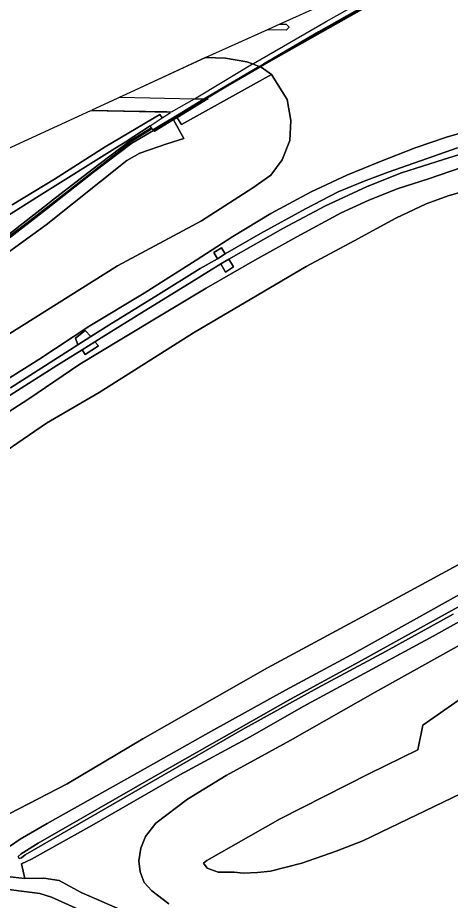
# Model space of a CAD drawing. Extents: x 157767 to 159172, y 387839 to 389425.
# Drawn here: x 158284.8 to 158352.2, y 389084.3 to 389221.9 of the extents above; entities that cross this region are included whole.
import ezdxf

# ---------------------------------------------------------------- set-up
doc = ezdxf.new("R2010")
doc.units = 0
for name, color, linetype in [('IMGEO_Berm_groen', 7, 'Continuous'), ('IMGEO_Geluidsscherm', 7, 'Continuous'), ('IMGEO_Grasland_overig', 7, 'Continuous'), ('IMGEO_Groenvoorziening', 7, 'Continuous'), ('IMGEO_Loofbos', 7, 'Continuous'), ('IMGEO_Muur', 7, 'Continuous'), ('IMGEO_Oever', 7, 'Continuous'), ('IMGEO_Rijbaan_autosnelweg', 7, 'Continuous'), ('IMGEO_Struiken', 7, 'Continuous'), ('IMGEO_Terreindeel_gesloten', 7, 'Continuous'), ('IMGEO_Terreindeel_open', 7, 'Continuous'), ('IMGEO_Waterloop', 7, 'Continuous')]:
    doc.layers.add(name, color=color, linetype=linetype)

msp = doc.modelspace()

# ---------------------------------------------------------------- linework, layer by layer
at = {"layer": 'IMGEO_Berm_groen'}
for points in [[(158331.67, 389223.62), (158325.65, 389220.91), (158325.65, 389220.91), (158325.65, 389220.91), (158326.65, 389220.89), (158327.09, 389220.43), (158326.63, 389219.99), (158323.74, 389220.05), (158314.12, 389215.73), (158314.03, 389215.69), (158317.18, 389215.63), (158320.47, 389215.06), (158321.4, 389214.71), (158322.43, 389214.32), (158322.5, 389214.29), (158322.57, 389214.26), (158322.57, 389214.26), (158322.67, 389214.23), (158322.72, 389214.19), (158324.36, 389213.07), (158326.8, 389209.17), (158327.34, 389205.91), (158327.21, 389202.75), (158325.99, 389199.74), (158324.25, 389197.37), (158321.45, 389195.39), (158313.43, 389190.25), (158300.34, 389183.22), (158285.38, 389173.84), (158272.47, 389165.75)], [(158281.79, 389186.91), (158289.43, 389192.83), (158290.22, 389193.45), (158296.31, 389198.22), (158302.14, 389202.64), (158305.64, 389204.76), (158305.41, 389205.06), (158301.52, 389202.53), (158299.94, 389201.5), (158288.11, 389194.15), (158277.2, 389187.29)], [(158278.66, 389162.73), (158288.08, 389168.64), (158296, 389173.89), (158304.47, 389178.98), (158312.6, 389184.1), (158318.31, 389187.79), (158324.24, 389191.4), (158330.54, 389194.78), (158336.1, 389197.36), (158341.2, 389199.45), (158346.73, 389201.61), (158351.63, 389203.28), (158356.45, 389204.71)]]:
    msp.add_lwpolyline(points, dxfattribs=at)
at = {"layer": 'IMGEO_Geluidsscherm'}
for points in [[(158306.07, 389204.41), (158306.67, 389204.77), (158308.96, 389206.14), (158310.08, 389206.83), (158314.11, 389209.26), (158317.5, 389211.29), (158320.11, 389212.87), (158322.43, 389214.18), (158322.57, 389214.26), (158338.67, 389223.36), (158349.31, 389229.37), (158358.72, 389234.44), (158363.74, 389237.15), (158377.17, 389244.08)], [(158322.5, 389214.29), (158338.22, 389223.38)], [(158313.93, 389209.26), (158322.5, 389214.29)], [(158306.03, 389204.46), (158313.93, 389209.26)], [(158305.57, 389204.49), (158302.46, 389202.57), (158298.83, 389199.73), (158292.22, 389194.55), (158285.58, 389189.4), (158278.77, 389184.45), (158275.04, 389181.94), (158267.97, 389177.37), (158260.93, 389172.73), (158253.99, 389167.96), (158247, 389163.23), (158240.06, 389158.47), (158233.17, 389153.63), (158226.34, 389148.73), (158219.47, 389143.83), (158212.63, 389138.87), (158205.85, 389133.86), (158199.14, 389128.81), (158197.37, 389127.5)]]:
    msp.add_lwpolyline(points, dxfattribs=at)
at = {"layer": 'IMGEO_Grasland_overig'}
for points in [[(158277.65, 389150.76), (158289.28, 389158.67), (158297.47, 389163.48), (158312.18, 389172.79), (158322.18, 389178.64), (158329.76, 389183.1), (158337.24, 389187.15), (158343.74, 389190.66), (158348.45, 389192.91), (158352.05, 389194.19), (158356.1, 389195.32), (158360.59, 389196.66), (158366.11, 389198), (158372.63, 389199.39), (158383.71, 389201.31), (158391.72, 389201.92), (158401.48, 389202.17), (158412.89, 389202.99), (158424.83, 389204.01), (158438.52, 389205.27), (158452.41, 389206.82), (158462.71, 389208.38), (158475.49, 389210.08), (158485.36, 389211.55)], [(158489.47, 389204.64), (158474.72, 389198.07), (158458.11, 389189.86), (158441.36, 389181.73), (158424.22, 389173.4), (158406.84, 389164.74), (158389.55, 389156.13), (158374.85, 389148.09), (158358.12, 389139.15), (158341.19, 389129.95), (158323.71, 389120.53), (158304.3, 389109.48), (158292.51, 389102.43), (158281.89, 389097.01), (158274.3, 389092.39), (158259, 389083.68)], [(158356.45, 389204.71), (158351.63, 389203.28), (158346.73, 389201.61), (158341.2, 389199.45), (158336.1, 389197.36), (158330.54, 389194.78), (158324.24, 389191.4), (158318.31, 389187.79), (158312.6, 389184.1), (158304.47, 389178.98), (158296, 389173.89), (158288.08, 389168.64), (158278.66, 389162.73)], [(158283.02, 389162.7), (158290.87, 389167.68), (158294.81, 389170.12), (158296.81, 389171.36), (158297.81, 389171.98), (158304.48, 389176.15), (158311.48, 389180.49), (158316.42, 389183.52), (158317.71, 389184.28), (158326.11, 389189.05), (158332.75, 389192.57), (158339.24, 389195.61), (158344.61, 389197.71), (158351.15, 389199.8), (158358.3, 389202.03)], [(158358.3, 389202.03), (158351.15, 389199.8), (158344.61, 389197.71), (158339.24, 389195.61), (158332.75, 389192.57), (158326.11, 389189.05), (158317.71, 389184.28), (158318.4, 389183.05), (158317.18, 389182.26), (158316.42, 389183.52), (158311.48, 389180.49), (158304.48, 389176.15), (158297.81, 389171.98), (158296.81, 389171.36), (158297.39, 389170.73), (158295.31, 389169.41), (158294.81, 389170.12), (158290.87, 389167.68), (158283.02, 389162.7)], [(158353.35, 389201.62), (158347.55, 389199.58), (158342.55, 389197.86), (158338.81, 389196.41), (158334.73, 389194.77), (158329.64, 389192.14), (158322.62, 389188.26), (158317.13, 389185.09), (158315.93, 389184.31), (158313.21, 389182.82), (158306.72, 389178.76), (158299, 389173.98), (158296.16, 389172.19), (158294.17, 389170.93), (158290.97, 389168.9), (158283.64, 389164.2)], [(158283.64, 389164.2), (158290.97, 389168.9), (158294.17, 389170.93), (158294.1, 389171.06), (158293.78, 389171.93), (158295.3, 389173.14), (158296.16, 389172.19), (158299, 389173.98), (158306.72, 389178.76), (158313.21, 389182.82), (158315.93, 389184.31), (158315.34, 389185.29), (158316.57, 389186.01), (158317.13, 389185.09), (158322.62, 389188.26), (158329.64, 389192.14), (158334.73, 389194.77), (158338.81, 389196.41), (158342.55, 389197.86), (158347.55, 389199.58), (158353.35, 389201.62)], [(158359.11, 389200.35), (158348.83, 389196.79), (158343.91, 389195.21), (158339.39, 389193.44), (158335.18, 389191.48), (158328.28, 389187.77), (158321.74, 389184.1), (158314.18, 389179.77), (158307.12, 389175.55), (158300.77, 389171.7), (158294.47, 389167.9), (158286.49, 389162.48), (158277.52, 389156.73)], [(158277.52, 389156.73), (158286.49, 389162.48), (158294.47, 389167.9), (158300.77, 389171.7), (158307.12, 389175.55), (158314.18, 389179.77), (158321.74, 389184.1), (158328.28, 389187.77), (158335.18, 389191.48), (158339.39, 389193.44), (158343.91, 389195.21), (158348.83, 389196.79), (158359.11, 389200.35)], [(158262.44, 389080.25), (158269.31, 389084.45), (158272.83, 389086.6), (158283.64, 389092.77), (158285.15, 389093.84), (158289.38, 389096.29), (158302.62, 389103.68), (158314.88, 389110.6), (158326.51, 389117.04), (158336.74, 389122.59), (158346.93, 389128.24), (158357.19, 389133.94), (158369.36, 389140.53), (158381.51, 389146.73), (158393.11, 389152.72), (158404.85, 389158.83), (158419.27, 389166.09), (158430.42, 389171.6), (158443.34, 389177.85), (158455.04, 389183.68), (158465.63, 389188.86), (158475.63, 389193.65), (158484.83, 389198.03)]]:
    msp.add_lwpolyline(points, dxfattribs=at)
at = {"layer": 'IMGEO_Groenvoorziening'}
for points in [[(158282.39, 389184.66), (158289.22, 389189.61), (158301.8, 389199.65), (158303.8, 389200.79), (158308.01, 389202.24), (158310.66, 389203.09), (158309.05, 389205.97), (158306.09, 389204.19), (158305.97, 389204.35), (158302.57, 389202.34), (158296.61, 389197.82), (158290.53, 389193.05), (158289.74, 389192.44), (158282.08, 389186.51)], [(158280.35, 389088.29), (158285.9, 389087.68), (158285.36, 389089.97), (158286.95, 389090.73), (158296.35, 389095.94), (158310.03, 389103.85), (158321, 389109.78), (158329.28, 389114.49), (158349.55, 389125.47), (158359.9, 389131.27), (158379.64, 389141.47), (158388.32, 389146.2), (158400.18, 389152.23), (158411.14, 389158.02), (158434.93, 389170.13), (158449.11, 389177.22), (158481.19, 389192.68), (158494.73, 389199.02)], [(158494.73, 389199.02), (158481.19, 389192.68), (158449.11, 389177.22), (158434.93, 389170.13), (158411.14, 389158.02), (158400.18, 389152.23), (158388.32, 389146.2), (158379.64, 389141.47), (158359.9, 389131.27), (158349.55, 389125.47), (158329.28, 389114.49), (158321, 389109.78), (158310.03, 389103.85), (158296.35, 389095.94), (158286.95, 389090.73), (158285.36, 389089.97), (158285.9, 389087.68), (158288.87, 389087.76), (158291.24, 389087.38), (158294.65, 389085.51), (158303.12, 389081.8)], [(158484.83, 389198.03), (158475.63, 389193.65), (158465.63, 389188.86), (158455.04, 389183.68), (158443.34, 389177.85), (158430.42, 389171.6), (158419.27, 389166.09), (158404.85, 389158.83), (158393.11, 389152.72), (158381.51, 389146.73), (158369.36, 389140.53), (158357.19, 389133.94), (158346.93, 389128.24), (158336.74, 389122.59), (158326.51, 389117.04), (158314.88, 389110.6), (158302.62, 389103.68), (158289.38, 389096.29), (158285.15, 389093.84), (158283.64, 389092.77)], [(158308.32, 389083.72), (158305.71, 389085.78), (158304.5, 389087.09), (158303.85, 389088.72), (158303.65, 389090.47), (158303.95, 389092.43), (158304.71, 389094.25), (158306.3, 389096.32), (158311.25, 389100.04), (158317.29, 389103.77), (158327.27, 389109.21), (158340.52, 389116.77), (158354.21, 389124.4), (158367.78, 389131.78), (158383.75, 389139.97), (158396.59, 389146.79), (158410.97, 389154.59), (158427.24, 389163.17), (158460.02, 389179.38), (158496.54, 389196.46)], [(158352.65, 389128.9), (158342.23, 389123.14), (158331.44, 389117.35), (158319.84, 389110.93), (158285.96, 389091.38), (158285.38, 389090.91), (158284.99, 389090.83), (158284.84, 389091.13), (158285.31, 389091.54), (158287.97, 389093.21), (158306.61, 389103.93), (158327.3, 389115.66), (158337.45, 389121.16), (158357.24, 389132.14)]]:
    msp.add_lwpolyline(points, dxfattribs=at)
at = {"layer": 'IMGEO_Loofbos'}
for points in [[(158496.54, 389196.46), (158460.02, 389179.38), (158427.24, 389163.17), (158410.97, 389154.59), (158396.59, 389146.79), (158383.75, 389139.97), (158367.78, 389131.78), (158354.21, 389124.4), (158340.52, 389116.77), (158327.27, 389109.21), (158317.29, 389103.77), (158311.25, 389100.04), (158306.3, 389096.32), (158304.71, 389094.25), (158303.95, 389092.43), (158303.65, 389090.47), (158303.85, 389088.72), (158304.5, 389087.09), (158305.71, 389085.78), (158308.32, 389083.72)], [(158355.33, 389101.62), (158338.6, 389093.58), (158334.42, 389091.94), (158329.05, 389090.1), (158324.18, 389088.84), (158322.17, 389088.62), (158319.9, 389088.51), (158318.5, 389088.7), (158316.04, 389088.7), (158314.29, 389089.32), (158313.73, 389090.08), (158314.26, 389090.51), (158325.69, 389096.98), (158339.52, 389104.03), (158347.17, 389107.76), (158347.93, 389111.62), (158363.43, 389122.39)], [(158363.43, 389122.39), (158347.93, 389111.62), (158347.17, 389107.76), (158339.52, 389104.03), (158325.69, 389096.98), (158314.26, 389090.51), (158313.73, 389090.08), (158314.29, 389089.32), (158316.04, 389088.7), (158318.5, 389088.7), (158319.9, 389088.51), (158322.17, 389088.62), (158324.18, 389088.84), (158329.05, 389090.1), (158334.42, 389091.94), (158338.6, 389093.58), (158355.33, 389101.62)]]:
    msp.add_lwpolyline(points, dxfattribs=at)
at = {"layer": 'IMGEO_Muur'}
for points in [[(158377.17, 389244.08), (158363.74, 389237.15), (158349.31, 389229.37), (158320.11, 389212.87), (158306.07, 389204.41)], [(158338.11, 389223.38), (158331.68, 389219.7), (158323.14, 389214.73), (158322.43, 389214.32), (158314.47, 389209.66), (158313.82, 389209.26), (158309.71, 389206.74), (158305.95, 389204.48), (158306.02, 389204.38), (158306.67, 389204.77), (158308.96, 389206.14), (158310.08, 389206.83), (158314.04, 389209.26), (158314.53, 389209.56), (158317.5, 389211.29), (158322.43, 389214.18), (158322.57, 389214.26), (158323.2, 389214.63), (158331.74, 389219.6), (158338.34, 389223.37)], [(158282.08, 389186.51), (158289.74, 389192.44), (158290.53, 389193.05), (158296.61, 389197.82), (158302.57, 389202.34), (158305.97, 389204.35), (158305.64, 389204.76), (158302.14, 389202.64), (158296.31, 389198.22), (158290.22, 389193.45), (158289.43, 389192.83), (158281.79, 389186.91)]]:
    msp.add_lwpolyline(points, dxfattribs=at)
at = {"layer": 'IMGEO_Oever'}
for points in [[(158303.12, 389081.8), (158294.65, 389085.51), (158291.24, 389087.38), (158288.87, 389087.76), (158285.9, 389087.68), (158280.35, 389088.29), (158278.42, 389088.19), (158275.59, 389087.53), (158272.83, 389086.6), (158269.31, 389084.45), (158262.44, 389080.25)], [(158272.84, 389083.93), (158274.89, 389084.88), (158276.38, 389085.37), (158278.26, 389085.79), (158280.48, 389086.04), (158283.75, 389085.92), (158288.21, 389085.36), (158290.06, 389084.77), (158305.92, 389077.63)]]:
    msp.add_lwpolyline(points, dxfattribs=at)
at = {"layer": 'IMGEO_Rijbaan_autosnelweg'}
msp.add_lwpolyline([(158361.4, 389236.99), (158360.24, 389236.47), (158355.85, 389234.5), (158331.67, 389223.62), (158325.65, 389220.91), (158323.82, 389220.09), (158314.12, 389215.73), (158301.65, 389209.95), (158296.35, 389207.5), (158296.35, 389207.5), (158301.42, 389207.4), (158308.04, 389207.28), (158308.74, 389207.26), (158312.33, 389209.29), (158313.38, 389209.88), (158321.4, 389214.71), (158321.55, 389214.8), (158332.88, 389221.32), (158336.63, 389223.44), (158342.95, 389227), (158353.96, 389233.01), (158356.7, 389234.48)], close=True, dxfattribs=at)
for points in [[(158283.93, 389192.74), (158290.5, 389196.76), (158298.43, 389201.79), (158306.95, 389206.84), (158307.3, 389206.31), (158308.59, 389207.16), (158301.25, 389207.3), (158296.14, 389207.4), (158296.14, 389207.4), (158259.03, 389190.35)], [(158277.2, 389187.29), (158288.11, 389194.15), (158299.94, 389201.5), (158301.52, 389202.53), (158305.41, 389205.06), (158307.3, 389206.31), (158306.95, 389206.84), (158298.43, 389201.79), (158290.5, 389196.76), (158283.93, 389192.74)]]:
    msp.add_lwpolyline(points, dxfattribs=at)
at = {"layer": 'IMGEO_Struiken'}
for points in [[(158272.47, 389165.75), (158285.38, 389173.84), (158300.34, 389183.22), (158313.43, 389190.25), (158321.45, 389195.39), (158324.25, 389197.37), (158325.99, 389199.74), (158327.21, 389202.75), (158327.34, 389205.91), (158326.8, 389209.17), (158324.36, 389213.07), (158310.3, 389205.25), (158309.63, 389206.32), (158309.05, 389205.97), (158310.66, 389203.09), (158308.01, 389202.24), (158303.8, 389200.79), (158301.8, 389199.65), (158289.22, 389189.61), (158282.39, 389184.66)], [(158485.36, 389211.55), (158475.49, 389210.08), (158462.71, 389208.38), (158452.41, 389206.82), (158438.52, 389205.27), (158424.83, 389204.01), (158412.89, 389202.99), (158401.48, 389202.17), (158391.72, 389201.92), (158383.71, 389201.31), (158372.63, 389199.39), (158366.11, 389198), (158360.59, 389196.66), (158356.1, 389195.32), (158352.05, 389194.19), (158348.45, 389192.91), (158343.74, 389190.66), (158337.24, 389187.15), (158329.76, 389183.1), (158322.18, 389178.64), (158312.18, 389172.79), (158297.47, 389163.48), (158289.28, 389158.67), (158277.65, 389150.76)], [(158259, 389083.68), (158274.3, 389092.39), (158281.89, 389097.01), (158292.51, 389102.43), (158304.3, 389109.48), (158323.71, 389120.53), (158341.19, 389129.95), (158358.12, 389139.15), (158374.85, 389148.09), (158389.55, 389156.13), (158406.84, 389164.74), (158424.22, 389173.4), (158441.36, 389181.73), (158458.11, 389189.86), (158474.72, 389198.07), (158489.47, 389204.64)]]:
    msp.add_lwpolyline(points, dxfattribs=at)
at = {"layer": 'IMGEO_Terreindeel_gesloten'}
for points in [[(158315.93, 389184.31), (158317.13, 389185.09), (158316.57, 389186.01), (158315.34, 389185.29)], [(158316.42, 389183.52), (158317.18, 389182.26), (158318.4, 389183.05), (158317.71, 389184.28)]]:
    msp.add_lwpolyline(points, close=True, dxfattribs=at)
at = {"layer": 'IMGEO_Terreindeel_open'}
for points in [[(158300.71, 389209.52), (158312.33, 389209.29), (158313.82, 389209.26), (158313.93, 389209.26), (158314.04, 389209.26), (158314.11, 389209.26), (158314.39, 389209.25), (158314.49, 389209.25), (158309.63, 389206.32), (158310.3, 389205.25), (158324.36, 389213.07), (158322.72, 389214.19), (158322.67, 389214.23), (158322.57, 389214.26), (158322.57, 389214.26), (158322.5, 389214.29), (158322.43, 389214.32), (158321.4, 389214.71), (158320.47, 389215.06), (158317.18, 389215.63), (158314.03, 389215.69), (158301.65, 389209.95)], [(158296.16, 389172.19), (158295.3, 389173.14), (158293.78, 389171.93), (158294.1, 389171.06), (158294.17, 389170.93)], [(158294.81, 389170.12), (158295.31, 389169.41), (158297.39, 389170.73), (158296.81, 389171.36)]]:
    msp.add_lwpolyline(points, close=True, dxfattribs=at)
at = {"layer": 'IMGEO_Waterloop'}
for points in [[(158357.24, 389132.14), (158337.45, 389121.16), (158327.3, 389115.66), (158306.61, 389103.93), (158287.97, 389093.21), (158285.31, 389091.54), (158284.84, 389091.13), (158284.99, 389090.83), (158285.38, 389090.91), (158285.96, 389091.38), (158319.84, 389110.93), (158331.44, 389117.35), (158342.23, 389123.14), (158352.65, 389128.9)], [(158305.92, 389077.63), (158290.06, 389084.77), (158288.21, 389085.36), (158283.75, 389085.92), (158280.48, 389086.04), (158278.26, 389085.79), (158276.38, 389085.37), (158274.89, 389084.88), (158272.84, 389083.93)]]:
    msp.add_lwpolyline(points, dxfattribs=at)

doc.saveas('drawing.dxf')
